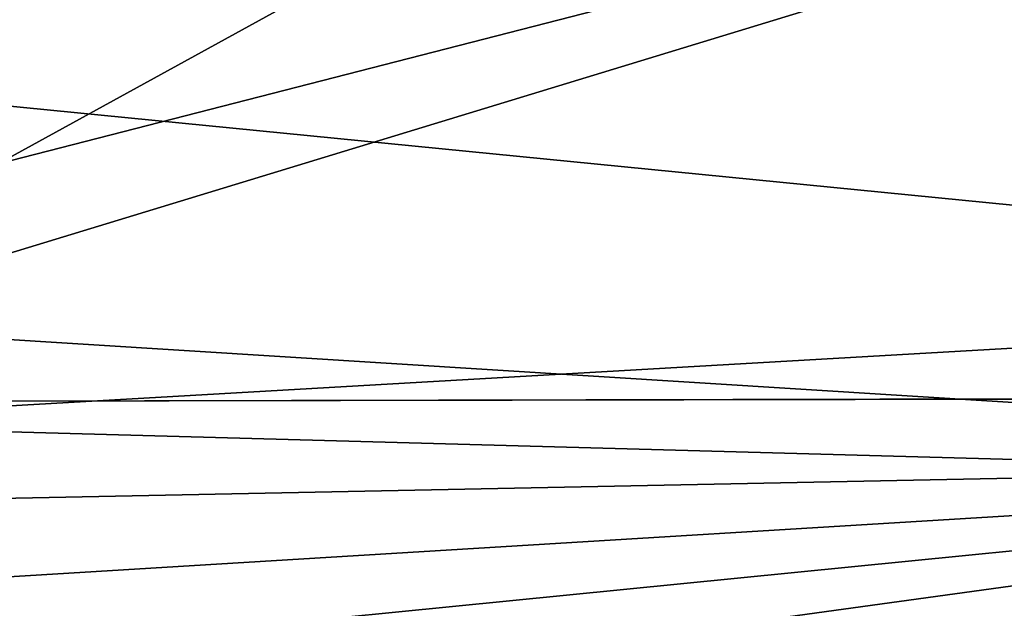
# Model space of a CAD drawing. Header units: metres. Extents: x -31 to 116, y -82 to 82.
# Tile 297 of 656: x 16.26 to 19.76, y -50.27 to -48.18. Entities that reach past the tile are written whole.
import ezdxf

# ---------------------------------------------------------------- set-up
doc = ezdxf.new("R2010")
doc.units = ezdxf.units.M
doc.layers.add('solid_80000000GA_10_1', color=7, linetype='CONTINUOUS')

msp = doc.modelspace()

# ---------------------------------------------------------------- linework, layer by layer
at = {"layer": 'solid_80000000GA_10_1'}
for points in [[(5.595928, -47.434151, -37.67588), (23.04767, -46.293915, -39.421745), (23.04767, -49.158199, -35.786476)], [(12.5, -47.021595, 35.020939), (103, -46.380795, 39.620941), (103, -49.348671, 35.856754)], [(12.5, -47.021606, -35.020927), (103, -49.354969, -35.848087), (103, -46.390305, -39.609806)], [(15.388331, -49.26173, 35.440407), (23.04767, -49.742542, 34.969704), (23.04767, -46.927025, 38.665939)], [(16.182812, -48.689629, 36.240772), (15.388331, -49.26173, 35.440407), (23.04767, -46.927025, 38.665939)], [(17.196306, -48.133003, 37.000572), (16.182812, -48.689629, 36.240772), (23.04767, -46.927025, 38.665939)], [(12.5, -49.54129, 31.355318), (12.5, -47.021595, 35.020939), (103, -49.348671, 35.856754)], [(12.5, -47.021606, -35.020927), (12.5, -49.541306, -31.355293), (103, -49.354969, -35.848087)], [(15.78383, -47.333202, 36.147636), (16.182812, -48.689629, 36.240772), (17.196306, -48.133003, 37.000572)], [(5.595928, -50.161377, -33.960369), (5.595928, -47.434151, -37.67588), (23.04767, -49.158199, -35.786476)], [(5.595928, -50.161377, -33.960369), (23.04767, -49.158199, -35.786476), (23.04767, -51.73769, -31.943884)], [(15.388331, -49.26173, 35.440407), (14.707424, -49.909691, 34.505821), (23.04767, -49.742542, 34.969704)], [(12.5, -49.54129, 31.355318), (103, -49.348671, 35.856754), (103, -52.012264, 31.870413)], [(12.5, -49.541306, -31.355293), (103, -52.015404, -31.86529), (103, -49.354969, -35.848087)], [(12.5, -51.775623, 27.509621), (12.5, -49.54129, 31.355318), (103, -52.012264, 31.870413)], [(12.5, -49.541306, -31.355293), (12.5, -51.775639, -27.509588), (103, -52.015404, -31.86529)], [(13.715756, -52.10981, 31.058458), (23.04767, -52.267593, 31.069263), (23.04767, -49.742542, 34.969704)], [(13.748599, -51.740242, 31.671097), (13.715756, -52.10981, 31.058458), (23.04767, -49.742542, 34.969704)], [(13.83799, -51.36483, 32.278545), (13.748599, -51.740242, 31.671097), (23.04767, -49.742542, 34.969704)], [(13.980919, -50.990322, 32.870361), (13.83799, -51.36483, 32.278545), (23.04767, -49.742542, 34.969704)], [(14.173685, -50.62418, 33.43605), (13.980919, -50.990322, 32.870361), (23.04767, -49.742542, 34.969704)], [(14.411539, -50.268639, 33.973789), (14.173685, -50.62418, 33.43605), (23.04767, -49.742542, 34.969704)], [(14.707424, -49.909691, 34.505821), (14.411539, -50.268639, 33.973789), (23.04767, -49.742542, 34.969704)], [(5.595928, -52.598213, -30.048264), (5.595928, -50.161377, -33.960369), (23.04767, -51.73769, -31.943884)]]:
    msp.add_3dface(points, dxfattribs=at)

doc.saveas('drawing.dxf')
